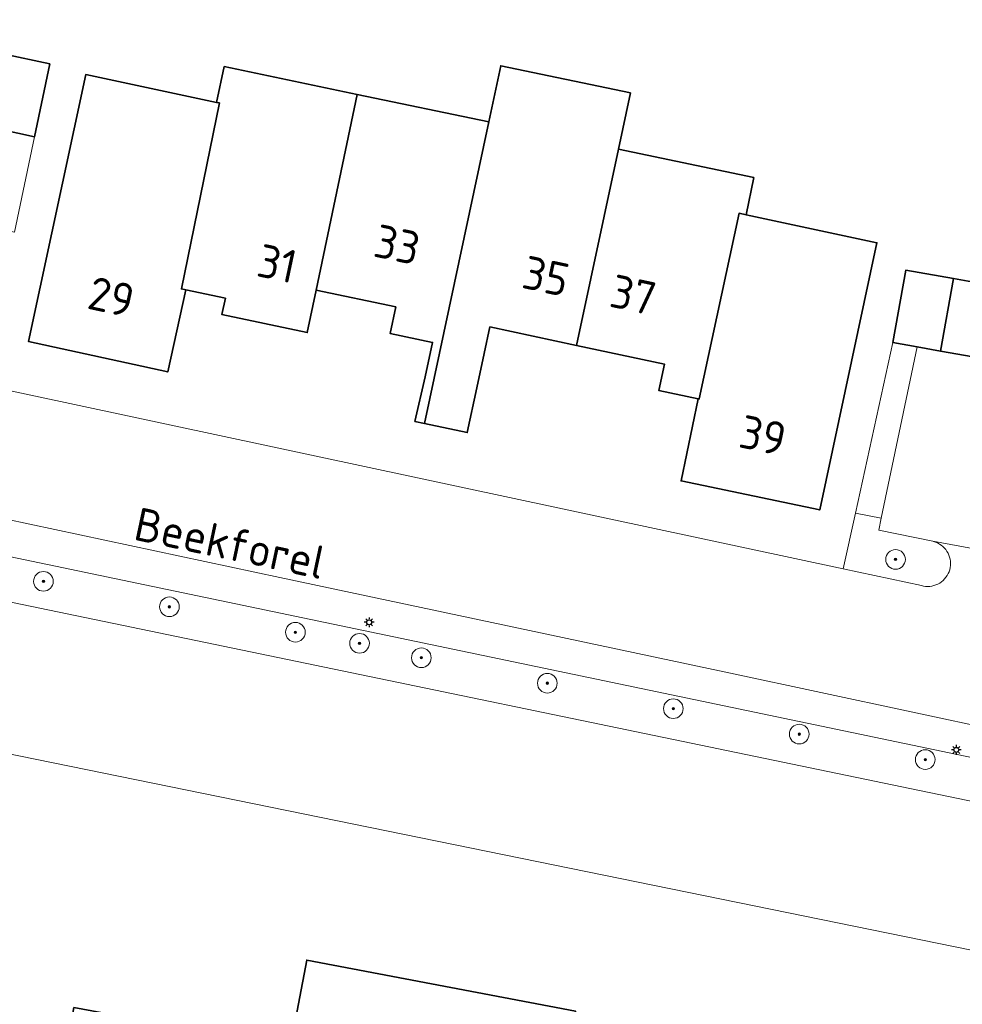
# Model space of a CAD drawing. Header units: metres. Extents: x 152610 to 160096, y 456114 to 462495.
# Tile 608 of 938: x 158695 to 158733, y 460187 to 460227. Entities that reach past the tile are written whole.
import ezdxf
from ezdxf.enums import TextEntityAlignment as Align

# ---------------------------------------------------------------- set-up
doc = ezdxf.new("R2010")
doc.units = ezdxf.units.M
doc.header["$LTSCALE"] = 0.5
doc.layers.get('0').update_dxf_attribs({"linetype": 'CONTINUOUS'})
for name, color, linetype, lineweight in [('B-PV-GK-BESCHOEIING-G', 251, 'GK-BESCHOEIING-SO', 18), ('B-PV-GR-BEPLANTING_CULTUUR_HEESTERS-GV', 251, 'CONTINUOUS', 18), ('B-PV-GR-BOOM-S', 251, 'CONTINUOUS', 25), ('B-PV-GR-HAAG-GV', 251, 'CONTINUOUS', 13), ('B-PV-GW-TALUD_KRUIN-G', 251, 'CONTINUOUS', 18), ('B-PV-IE-MEUBILAIR-S', 251, 'CONTINUOUS', 25), ('B-PV-OG-BEBOUWING-GV', 6, 'CONTINUOUS', 35), ('B-PV-OG-BEBOUWING-T18', 1, 'CONTINUOUS', 18), ('B-PV-OG-TERREIN_BEGROEID-GV', 251, 'CONTINUOUS', 18), ('B-PV-OG-TOPOGRAFIE-T18', 1, 'CONTINUOUS', 18), ('B-PV-OG-WATER_SLOOT-GV', 251, 'CONTINUOUS', 18), ('B-PV-VH-ONVERHARD_ZAND-GV', 251, 'CONTINUOUS', 18), ('B-PV-VH-OPENVERHARDING_BETONSTRAATSTEEN-GV', 251, 'CONTINUOUS', 18)]:
    doc.layers.add(name, color=color, linetype=linetype, lineweight=lineweight)
doc.styles.add('NLCS-ISO', font='NLCS-ISO.ttf')
doc.styles.add('NLCS-ISO-M750-T18', font='NLCS-ISO.ttf', dxfattribs={"height": 1.35})
doc.linetypes.add('GK-BESCHOEIING-SO', pattern='A,18,-3,[1,NLCS.SHX,S=0.6,R=0,X=0,Y=0],-3', length=24)

# ---------------------------------------------------------------- blocks, each defined once
blk = doc.blocks.new('SIE-MEUBILAIR_PAAL_LICHTMAST-SO')
for points in [[(-0.62, 0), (-1, 0)], [(-0.71, 0.71), (-0.44, 0.44)], [(0, 1), (0, 0.62)], [(0.44, 0.44), (0.71, 0.71)], [(1, 0), (0.62, 0)], [(-0.71, -0.71), (-0.44, -0.44)], [(0, -0.62), (0, -1)], [(0.44, -0.44), (0.71, -0.71)]]:
    blk.add_lwpolyline(points)
blk.add_circle((0, 0), 0.5)
blk = doc.blocks.new('SGR-BOOM_GBKN-SO')
at = {"linetype": 'ByBlock', "lineweight": 18}
h = blk.add_hatch(color=0, dxfattribs=at)
h.dxf.hatch_style = 1
edge = h.paths.add_edge_path()
edge.add_arc((0, 0), 0.25, 0, 360)
at = {"color": 0, "linetype": 'ByBlock', "lineweight": 18}
for radius in [2, 0.25]:
    blk.add_circle((0, 0), radius, dxfattribs=at)
at = {"color": 0, "linetype": 'ByBlock', "lineweight": 18, "style": 'NLCS-ISO'}
blk.add_attdef('SOORT', (2.5, 0), '', height=1.5, dxfattribs=at)

msp = doc.modelspace()

# ---------------------------------------------------------------- linework, layer by layer
at = {"layer": 'B-PV-GK-BESCHOEIING-G', "flags": 128}
msp.add_lwpolyline([(158474.733, 460059.158), (158474.943, 460059.189), (158475.393, 460059.246), (158475.843, 460059.296), (158476.295, 460059.338), (158476.747, 460059.372), (158477.199, 460059.398), (158477.652, 460059.416), (158478.105, 460059.426), (158478.558, 460059.429), (158479.012, 460059.423), (158479.465, 460059.409), (158479.917, 460059.387), (158480.37, 460059.357), (158480.821, 460059.319), (158481.272, 460059.273), (158481.722, 460059.219), (158482.171, 460059.157), (158482.619, 460059.088), (158483.066, 460059.01), (158483.511, 460058.925), (158483.954, 460058.831), (158484.396, 460058.73), (158484.836, 460058.621), (158485.274, 460058.505), (158485.71, 460058.38), (158486.144, 460058.248), (158486.575, 460058.109), (158487.004, 460057.962), (158487.43, 460057.807), (158487.853, 460057.644), (158488.273, 460057.475), (158488.69, 460057.298), (158489.104, 460057.113), (158489.515, 460056.921), (158489.922, 460056.723), (158490.326, 460056.516), (158490.726, 460056.303), (158491.122, 460056.083), (158491.514, 460055.856), (158491.903, 460055.622), (158492.287, 460055.381), (158492.666, 460055.133), (158493.041, 460054.879), (158493.412, 460054.618), (158493.778, 460054.351), (158494.139, 460054.077), (158494.496, 460053.797), (158494.847, 460053.511), (158495.193, 460053.218), (158495.534, 460052.919), (158495.87, 460052.615), (158496.2, 460052.305), (158496.525, 460051.988), (158496.844, 460051.666), (158497.157, 460051.339), (158497.465, 460051.006), (158498.657, 460049.856), (158500, 460048.907), (158501.649, 460047.928), (158503.451, 460047.272), (158503.768, 460047.182), (158504.636, 460046.931), (158505.5, 460046.672), (158506.363, 460046.406), (158507.223, 460046.132), (158508.08, 460045.85), (158508.936, 460045.561), (158509.788, 460045.264), (158510.638, 460044.96), (158511.485, 460044.648), (158512.329, 460044.329), (158513.171, 460044.002), (158514.009, 460043.668), (158514.845, 460043.326), (158515.677, 460042.977), (158516.506, 460042.62), (158517.332, 460042.257), (158518.155, 460041.886), (158518.975, 460041.507), (158519.791, 460041.122), (158520.604, 460040.729), (158521.413, 460040.329), (158522.219, 460039.922), (158523.021, 460039.507), (158523.819, 460039.086), (158524.613, 460038.657), (158525.404, 460038.222), (158525.955, 460037.907), (158526.509, 460037.598), (158527.067, 460037.297), (158527.629, 460037.002), (158528.195, 460036.715), (158528.765, 460036.435), (158529.337, 460036.162), (158529.914, 460035.896), (158530.493, 460035.637), (158531.076, 460035.386), (158531.662, 460035.143), (158532.251, 460034.906), (158532.842, 460034.677), (158533.437, 460034.456), (158534.035, 460034.242), (158534.635, 460034.036), (158535.237, 460033.837), (158535.842, 460033.646), (158536.45, 460033.462), (158537.059, 460033.286), (158537.671, 460033.118), (158538.285, 460032.958), (158538.901, 460032.805), (158539.519, 460032.66), (158540.138, 460032.523), (158540.76, 460032.394), (158541.382, 460032.273), (158542.007, 460032.159), (158542.145, 460032.135), (158584.685, 460024.085), (158585.019, 460024.016), (158585.354, 460023.955), (158585.69, 460023.902), (158586.028, 460023.856), (158586.367, 460023.819), (158586.706, 460023.79), (158587.046, 460023.768), (158587.386, 460023.755), (158587.727, 460023.75), (158588.068, 460023.752), (158588.408, 460023.763), (158588.748, 460023.781), (158589.088, 460023.808), (158589.427, 460023.842), (158589.765, 460023.885), (158590.102, 460023.935), (158590.437, 460023.994), (158590.772, 460024.06), (158591.104, 460024.134), (158591.435, 460024.215), (158591.763, 460024.305), (158592.09, 460024.402), (158592.414, 460024.507), (158592.736, 460024.619), (158593.054, 460024.739), (158593.37, 460024.867), (158593.683, 460025.002), (158593.889, 460025.095), (158594.111, 460025.174), (158594.513, 460025.312), (158594.918, 460025.442), (158595.325, 460025.564), (158595.735, 460025.679), (158596.147, 460025.786), (158596.56, 460025.885), (158596.976, 460025.977), (158597.393, 460026.06), (158597.811, 460026.136), (158598.231, 460026.204), (158598.652, 460026.264), (158599.075, 460026.316), (158599.498, 460026.36), (158599.921, 460026.396), (158600.346, 460026.424), (158600.771, 460026.444), (158601.196, 460026.456), (158601.621, 460026.46), (158602.047, 460026.456), (158602.472, 460026.444), (158602.897, 460026.424), (158603.321, 460026.397), (158603.745, 460026.361), (158604.168, 460026.317), (158604.59, 460026.265), (158605.011, 460026.206), (158605.431, 460026.138), (158605.85, 460026.062), (158606.267, 460025.979), (158606.682, 460025.888), (158607.096, 460025.789), (158614.619, 460024.73), (158616.954, 460024.152), (158630.636, 460021.782), (158631.11, 460021.67), (158631.585, 460021.565), (158632.062, 460021.469), (158632.541, 460021.38), (158633.021, 460021.299), (158633.502, 460021.226), (158633.985, 460021.161), (158634.468, 460021.104), (158634.952, 460021.055), (158635.437, 460021.014), (158635.923, 460020.981), (158636.409, 460020.956), (158636.896, 460020.939), (158637.382, 460020.929), (158637.869, 460020.928), (158638.356, 460020.935), (158638.842, 460020.95), (158639.329, 460020.973), (158639.814, 460021.003), (158640.3, 460021.042), (158640.784, 460021.089), (158641.268, 460021.143), (158641.75, 460021.206), (158642.232, 460021.277), (158642.713, 460021.355), (158643.192, 460021.441), (158643.669, 460021.536), (158644.145, 460021.638), (158644.209, 460021.652), (158644.457, 460021.708), (158644.835, 460021.786), (158645.215, 460021.857), (158645.596, 460021.92), (158645.978, 460021.975), (158646.361, 460022.022), (158646.745, 460022.061), (158647.13, 460022.092), (158647.516, 460022.115), (158647.902, 460022.13), (158648.288, 460022.137), (158648.674, 460022.136), (158649.06, 460022.127), (158649.446, 460022.11), (158649.831, 460022.086), (158650.216, 460022.053), (158650.6, 460022.012), (158650.983, 460021.963), (158651.365, 460021.906), (158651.745, 460021.842), (158652.125, 460021.769), (158652.502, 460021.689), (158652.878, 460021.601), (158653.253, 460021.505), (158653.625, 460021.401), (158653.994, 460021.29), (158654.362, 460021.171), (158654.726, 460021.045), (158655.089, 460020.911), (158655.448, 460020.769), (158655.804, 460020.62), (158656.157, 460020.464), (158656.507, 460020.3), (158656.853, 460020.129), (158657.196, 460019.951), (158657.535, 460019.767), (158657.87, 460019.575), (158658.201, 460019.376), (158658.528, 460019.17), (158659.581, 460014.995), (158660.547, 460013.802), (158661.019, 460013.554), (158661.798, 460013.146), (158662.244, 460013.587), (158662.352, 460014.275), (158662.353, 460015.601), (158662.635, 460017.118), (158662.987, 460017.748), (158666.914, 460018.277), (158667.106, 460018.303), (158669.964, 460018.687), (158670.182, 460018.717), (158671.399, 460018.541), (158671.447, 460018.534), (158671.66, 460018.495), (158671.872, 460018.449), (158672.082, 460018.396), (158672.29, 460018.334), (158672.496, 460018.265), (158672.698, 460018.188), (158672.898, 460018.104), (158673.095, 460018.013), (158673.288, 460017.914), (158673.477, 460017.808), (158673.663, 460017.696), (158673.844, 460017.577), (158674.02, 460017.451), (158674.192, 460017.318), (158674.359, 460017.18), (158674.52, 460017.035), (158674.676, 460016.884), (158674.827, 460016.728), (158674.971, 460016.567), (158675.11, 460016.4), (158675.242, 460016.228), (158675.368, 460016.051), (158675.487, 460015.87), (158675.6, 460015.685), (158675.705, 460015.495), (158675.804, 460015.302), (158675.895, 460015.106), (158675.979, 460014.906), (158676.056, 460014.703), (158676.125, 460014.497), (158676.186, 460014.289), (158676.24, 460014.079), (158676.286, 460013.867), (158676.324, 460013.654), (158676.354, 460013.439), (158676.753, 460008.743), (158676.77, 460008.544), (158676.933, 460006.617), (158676.95, 460006.417), (158677.59, 460002.15), (158678.147, 460000), (158678.47, 459998.75), (158681.56, 459993.85), (158682.373, 459992.754), (158683.361, 459991.812), (158683.561, 459991.657), (158683.766, 459991.508), (158683.976, 459991.366), (158684.189, 459991.23), (158684.408, 459991.101), (158684.63, 459990.979), (158684.855, 459990.865), (158685.085, 459990.757), (158685.317, 459990.657), (158685.553, 459990.564), (158685.791, 459990.479), (158686.032, 459990.401), (158686.276, 459990.331), (158686.521, 459990.268), (158686.6, 459990.25), (158751.58, 459978.72), (158751.778, 459978.68), (158756.595, 459977.716), (158756.791, 459977.677), (158834.12, 459963.78), (158843.94, 459961.89), (158852.56, 459960.22), (158852.897, 459960.137), (158853.235, 459960.061), (158853.575, 459959.994), (158853.917, 459959.934), (158854.259, 459959.882), (158854.603, 459959.838), (158854.948, 459959.803), (158855.294, 459959.775), (158855.64, 459959.755), (158855.986, 459959.743), (158856.333, 459959.739), (158856.68, 459959.743), (158857.026, 459959.755), (158857.372, 459959.775), (158857.718, 459959.803), (158858.063, 459959.839), (158858.407, 459959.882), (158858.75, 459959.934), (158859.07, 459959.99), (158859.409, 459960.091), (158859.778, 459960.194), (158860.149, 459960.288), (158860.522, 459960.375), (158860.897, 459960.454), (158861.273, 459960.526), (158861.651, 459960.589), (158862.03, 459960.645), (158862.41, 459960.692), (158862.791, 459960.732), (158863.172, 459960.763), (158863.555, 459960.787), (158863.937, 459960.803), (158864.32, 459960.81), (158864.703, 459960.81), (158865.086, 459960.802), (158865.469, 459960.785), (158865.851, 459960.761), (158866.233, 459960.729), (158866.614, 459960.688), (158866.994, 459960.64), (158867.372, 459960.584), (158867.75, 459960.52), (158896.821, 459951.25), (158899.349, 459950.965), (158901.43, 459950.73), (158906.435, 459950.678), (158906.882, 459950.597), (158909.016, 459950.211), (158915.147, 459949.101), (158917.198, 459948.729), (158917.642, 459948.649), (158921.99, 459945.69), (158925.427, 459945.052), (158964.503, 459937.795), (159000, 459934.696), (159003.633, 459934.171), (159005.109, 459934.22), (159006.093, 459934.614), (159007.077, 459935.305), (159007.962, 459936.143), (159014.89, 459947.09), (159017.691, 459951.429), (159019.017, 459954.043), (159018.462, 459968.244), (159020.418, 459992.305), (159020.706, 459993.813), (159022.152, 460000), (159022.95, 460003.42), (159027.25, 460016.67), (159028.16, 460021.17), (159028.265, 460024.361), (159027.69, 460030.4), (159027.671, 460030.666), (159027.644, 460030.931), (159027.609, 460031.195), (159027.566, 460031.459), (159027.515, 460031.72), (159027.457, 460031.98), (159027.391, 460032.239), (159027.316, 460032.495), (159027.235, 460032.748), (159027.145, 460033), (159027.049, 460033.248), (159026.944, 460033.493), (159026.833, 460033.736), (159026.714, 460033.974), (159026.588, 460034.209), (159026.456, 460034.441), (159026.316, 460034.668), (159026.23, 460034.8), (159026.04, 460035.142), (159025.843, 460035.481), (159025.639, 460035.815), (159025.429, 460036.145), (159025.211, 460036.47), (159024.987, 460036.792), (159024.757, 460037.108), (159024.52, 460037.42), (159024.277, 460037.727), (159024.028, 460038.028), (159023.772, 460038.325), (159023.511, 460038.616), (159023.243, 460038.902), (159022.97, 460039.183), (159022.691, 460039.457), (159022.407, 460039.726), (159022.117, 460039.989), (159021.822, 460040.247), (159021.521, 460040.498), (159021.216, 460040.742), (159020.906, 460040.981), (159020.591, 460041.213), (159020.271, 460041.439), (159019.946, 460041.658), (159019.617, 460041.871), (159019.284, 460042.076), (159018.947, 460042.275), (159018.606, 460042.467), (159018.261, 460042.652), (159017.912, 460042.83), (159017.81, 460042.88), (159010.88, 460044.64), (159000, 460045.968), (158973.31, 460049.15), (158970.17, 460049.52), (158966.22, 460052.79), (158955.33, 460052.2), (158953.13, 460052.57), (158952.84, 460052.62), (158952.26, 460049.87), (158951.637, 460047.099), (158956.462, 460046.222), (158999.997, 460038.306), (159019.45, 460034.88), (159020.22, 460023.97), (159013.47, 460002.92), (159014.063, 460000), (159014.75, 459996.5), (159014.96, 459994.766), (159015.2, 459993.44), (159015.31, 459991.71), (159014.51, 459987.81), (159008.04, 459965.34), (159004.43, 459960.25), (159000, 459960.353), (158998.4, 459960.39), (158984.69, 459966.34), (158972.72, 459965.62), (158962.87, 459959.8), (158959.98, 459955.93), (158957.133, 459952.707), (158948.935, 459949.392), (158938.055, 459951.623), (158924.86, 459955.26), (158921.282, 459954.369), (158918.671, 459954.179), (158918.225, 459954.257), (158916.164, 459954.616), (158910.021, 459955.687), (158907.885, 459956.059), (158907.442, 459956.136), (158904.968, 459956.938), (158901.43, 459958.27), (158890.98, 459967.57), (158877.255, 459970.054), (158862.49, 459972.71), (158842.246, 459972.236), (158839.35, 459972.21), (158836.56, 459972.73), (158833.66, 459977.71), (158833.569, 459977.866), (158833.471, 459978.018), (158833.366, 459978.165), (158833.255, 459978.308), (158833.138, 459978.446), (158833.015, 459978.578), (158832.886, 459978.705), (158832.752, 459978.825), (158832.612, 459978.94), (158832.468, 459979.049), (158832.318, 459979.151), (158832.165, 459979.246), (158832.007, 459979.334), (158831.846, 459979.416), (158831.681, 459979.49), (158831.513, 459979.557), (158831.342, 459979.616), (158831.169, 459979.668), (158830.994, 459979.711), (158830.817, 459979.748), (158830.638, 459979.776), (158830.459, 459979.796), (158830.278, 459979.809), (158830.098, 459979.813), (158829.917, 459979.809), (158829.737, 459979.798), (158829.557, 459979.778), (158829.378, 459979.751), (158829.201, 459979.715), (158829.026, 459979.672), (158828.852, 459979.621), (158828.681, 459979.563), (158828.57, 459979.52), (158828.493, 459979.5), (158827.826, 459979.328), (158827.158, 459979.164), (158826.487, 459979.008), (158825.815, 459978.859), (158825.141, 459978.719), (158824.466, 459978.586), (158823.789, 459978.461), (158823.11, 459978.344), (158822.431, 459978.235), (158821.75, 459978.134), (158821.068, 459978.04), (158820.385, 459977.955), (158819.701, 459977.878), (158819.016, 459977.808), (158818.33, 459977.747), (158817.644, 459977.693), (158816.957, 459977.648), (158816.269, 459977.61), (158815.582, 459977.58), (158814.894, 459977.559), (158814.205, 459977.545), (158813.517, 459977.54), (158812.829, 459977.542), (158812.14, 459977.553), (158811.452, 459977.571), (158810.764, 459977.597), (158810.077, 459977.632), (158809.39, 459977.674), (158808.703, 459977.725), (158808.017, 459977.783), (158807.332, 459977.849), (158806.648, 459977.924), (158805.964, 459978.006), (158805.282, 459978.096), (158804.6, 459978.194), (158803.92, 459978.3), (158761.22, 459986.1), (158758.322, 459985.408), (158753.269, 459986.128), (158753.067, 459986.157), (158749.69, 459986.67), (158727.918, 459990.667), (158699.682, 459995.849), (158690.69, 459997.5), (158690.618, 459997.516), (158690.387, 459997.573), (158690.159, 459997.638), (158689.932, 459997.71), (158689.708, 459997.79), (158689.487, 459997.877), (158689.269, 459997.972), (158689.054, 459998.074), (158688.843, 459998.183), (158688.635, 459998.299), (158688.432, 459998.423), (158688.233, 459998.552), (158688.038, 459998.689), (158687.848, 459998.832), (158687.663, 459998.981), (158687.483, 459999.137), (158687.308, 459999.298), (158687.139, 459999.466), (158686.976, 459999.638), (158686.818, 459999.817), (158686.667, 460000), (158685.555, 460001.955), (158685.499, 460002.085), (158685.375, 460002.386), (158685.258, 460002.69), (158685.149, 460002.997), (158685.047, 460003.307), (158684.953, 460003.619), (158684.866, 460003.933), (158684.788, 460004.249), (158684.717, 460004.567), (158684.654, 460004.887), (158684.599, 460005.208), (158684.552, 460005.531), (158684.512, 460005.854), (158684.481, 460006.178), (158684.457, 460006.503), (158684.442, 460006.829), (158684.441, 460007.029), (158684.373, 460008.962), (158684.366, 460009.162), (158682.835, 460049.515), (158682.091, 460056.641), (158679.424, 460075.603), (158675.896, 460089.698), (158675.862, 460089.837), (158675.82, 460090.04), (158675.785, 460090.245), (158675.759, 460090.45), (158675.74, 460090.657), (158675.73, 460090.864), (158675.727, 460091.071), (158675.733, 460091.278), (158675.746, 460091.485), (158675.767, 460091.691), (158675.797, 460091.896), (158675.834, 460092.1), (158675.879, 460092.303), (158675.932, 460092.503), (158675.992, 460092.701), (158676.06, 460092.897), (158676.136, 460093.09), (158676.219, 460093.28), (158676.309, 460093.466), (158676.407, 460093.649), (158676.511, 460093.828), (158676.622, 460094.003), (158676.74, 460094.174), (158676.864, 460094.34), (158676.995, 460094.501), (158677.132, 460094.656), (158677.275, 460094.807), (158677.423, 460094.951), (158677.577, 460095.09), (158677.736, 460095.223), (158677.9, 460095.35), (158678.069, 460095.47), (158678.242, 460095.583), (158678.42, 460095.69), (158679.124, 460098.709), (158679.71, 460101.22), (158678.135, 460101.478), (158676.628, 460102.001), (158676.439, 460102.088), (158676.194, 460102.208), (158675.953, 460102.336), (158675.716, 460102.471), (158675.482, 460102.612), (158675.253, 460102.76), (158675.029, 460102.915), (158674.809, 460103.076), (158674.594, 460103.244), (158674.384, 460103.418), (158674.179, 460103.598), (158673.98, 460103.784), (158673.786, 460103.976), (158673.597, 460104.173), (158673.415, 460104.376), (158673.239, 460104.584), (158673.069, 460104.797), (158672.905, 460105.015), (158672.747, 460105.238), (158672.597, 460105.465), (158672.452, 460105.697), (158672.315, 460105.933), (158672.185, 460106.172), (158672.062, 460106.416), (158671.946, 460106.663), (158671.837, 460106.913), (158671.736, 460107.166), (158671.642, 460107.422), (158671.556, 460107.681), (158670.245, 460117.41), (158670.219, 460117.602), (158669.958, 460119.521), (158669.933, 460119.705), (158667.522, 460137.655), (158666.197, 460150.943), (158665.164, 460167.52), (158665.12, 460183.663), (158665.289, 460190.315), (158665.604, 460194.292), (158665.629, 460194.539), (158665.664, 460194.81), (158665.707, 460195.08), (158665.758, 460195.349), (158665.817, 460195.616), (158665.883, 460195.881), (158665.957, 460196.144), (158666.039, 460196.405), (158666.129, 460196.663), (158666.226, 460196.919), (158666.33, 460197.172), (158666.442, 460197.421), (158666.561, 460197.667), (158666.687, 460197.91), (158666.82, 460198.148), (158666.961, 460198.383), (158667.108, 460198.613), (158667.261, 460198.839), (158667.421, 460199.061), (158667.588, 460199.278), (158667.761, 460199.489), (158667.94, 460199.696), (158668.125, 460199.897), (158668.316, 460200.093), (158668.512, 460200.283), (158668.714, 460200.467), (158668.921, 460200.646), (158669.134, 460200.818), (158669.351, 460200.984), (158669.573, 460201.143), (158669.8, 460201.296), (158670.031, 460201.442), (158670.266, 460201.582), (158670.505, 460201.714), (158670.748, 460201.839), (158670.994, 460201.957), (158671.244, 460202.068), (158671.497, 460202.172), (158671.753, 460202.268), (158672.012, 460202.357), (158672.273, 460202.438), (158672.536, 460202.511), (158673.586, 460202.643), (158675.654, 460202.454), (158680.24, 460200.758), (158684.716, 460198.791), (158742.58, 460186.99), (158742.848, 460188.52), (158743.093, 460189.916), (158743.6, 460192.81), (158685.67, 460204.82), (158680.76, 460205), (158677.037, 460206.38), (158675.289, 460207.471), (158675.065, 460207.642), (158674.839, 460207.824), (158674.618, 460208.012), (158674.402, 460208.206), (158674.191, 460208.406), (158673.986, 460208.612), (158673.787, 460208.824), (158673.594, 460209.041), (158673.407, 460209.263), (158673.226, 460209.49), (158673.051, 460209.722), (158672.883, 460209.959), (158672.722, 460210.2), (158672.567, 460210.446), (158672.419, 460210.696), (158672.278, 460210.95), (158672.143, 460211.207), (158672.017, 460211.468), (158671.897, 460211.733), (158671.784, 460212.001), (158671.68, 460212.272), (158671.582, 460212.545), (158671.492, 460212.821), (158671.41, 460213.1), (158670.971, 460216.313), (158670.67, 460217.248), (158670.659, 460217.314), (158670.584, 460217.782), (158670.518, 460218.252), (158670.459, 460218.723), (158670.409, 460219.194), (158670.366, 460219.666), (158670.331, 460220.139), (158670.305, 460220.613), (158670.286, 460221.087), (158670.275, 460221.561), (158670.272, 460222.035), (158670.278, 460222.509), (158670.291, 460222.983), (158670.312, 460223.457), (158670.342, 460223.93), (158670.379, 460224.403), (158670.424, 460224.875), (158670.884, 460236.208), (158671.443, 460250), (158671.646, 460254.657), (158671.932, 460258.598), (158672.045, 460266.708), (158672.206, 460278.296), (158673.841, 460310.082), (158672.827, 460327.858), (158672.802, 460328.217), (158672.77, 460328.576), (158672.729, 460328.934), (158672.681, 460329.291), (158672.624, 460329.647), (158672.56, 460330.002), (158672.488, 460330.355), (158672.407, 460330.706), (158672.32, 460331.055), (158672.224, 460331.403), (158672.173, 460331.575), (158671.331, 460334.857), (158670.909, 460336.049), (158670.252, 460337.253), (158669.749, 460337.931), (158668.707, 460339.041), (158667.431, 460340.162), (158666.576, 460340.921), (158665.827, 460341.447), (158664.587, 460342.123), (158663.031, 460342.66), (158661.99, 460342.963), (158660.832, 460343.113), (158657.125, 460343.156)], dxfattribs=at)
at = {"layer": 'B-PV-GR-BEPLANTING_CULTUUR_HEESTERS-GV', "flags": 128}
msp.add_lwpolyline([(158695.56, 460221.95), (158693.629, 460222.361), (158691.72, 460222.77), (158692.018, 460224.176), (158686.27, 460224.066), (158680.274, 460224.287), (158680.13, 460221.055), (158684.72, 460220.19), (158694.739, 460218.057)], close=True, dxfattribs=at)
at = {"layer": 'B-PV-GR-HAAG-GV', "flags": 128}
for points in [[(158731.512, 460213.385), (158730.53, 460213.56), (158728.999, 460206.606), (158730.053, 460206.404)], [(158730.053, 460206.404), (158728.999, 460206.606), (158728.5, 460204.34), (158731.69, 460203.65), (158731.774, 460203.631), (158731.86, 460203.619), (158731.946, 460203.615), (158732.032, 460203.62), (158732.118, 460203.632), (158732.202, 460203.652), (158732.284, 460203.68), (158732.363, 460203.716), (158732.438, 460203.758), (158732.509, 460203.807), (158732.575, 460203.863), (158732.636, 460203.924), (158732.691, 460203.991), (158732.739, 460204.063), (158732.781, 460204.139), (158732.815, 460204.218), (158732.842, 460204.3), (158732.861, 460204.384), (158732.872, 460204.47), (158732.876, 460204.556), (158732.871, 460204.643), (158732.859, 460204.728), (158732.838, 460204.812), (158732.81, 460204.894), (158732.775, 460204.973), (158732.732, 460205.048), (158732.683, 460205.119), (158732.627, 460205.185), (158732.565, 460205.245), (158732.498, 460205.3), (158732.426, 460205.348), (158732.35, 460205.389), (158732.271, 460205.424), (158732.189, 460205.45), (158732.15, 460205.46), (158729.95, 460205.91)]]:
    msp.add_lwpolyline(points, close=True, dxfattribs=at)
at = {"layer": 'B-PV-GW-TALUD_KRUIN-G', "flags": 128}
msp.add_lwpolyline([(158743.599, 460186.657), (158744.877, 460187.58), (158745.962, 460192.312), (158745.774, 460193.295), (158744.79, 460194.33), (158691.786, 460205.407), (158677.71, 460208.29)], dxfattribs=at)
at = {"layer": 'B-PV-OG-BEBOUWING-GV', "flags": 128}
for points in [[(158696.18, 460224.92), (158694.265, 460225.33), (158693.629, 460222.361), (158695.56, 460221.95)], [(158719.839, 460223.736), (158714.551, 460224.844), (158714.064, 460222.553), (158711.452, 460210.258), (158713.188, 460209.888), (158713.579, 460211.716), (158713.879, 460213.12), (158714.11, 460214.2), (158717.641, 460213.445), (158719.35, 460221.446)], [(158702.98, 460223.35), (158697.65, 460224.48), (158695.32, 460213.6), (158700.99, 460212.36), (158701.72, 460215.71), (158701.544, 460215.747), (158703.092, 460223.325)], [(158701.72, 460215.71), (158703.334, 460215.367), (158703.193, 460214.702), (158706.669, 460213.963), (158707.038, 460215.698), (158708.698, 460223.677), (158703.29, 460224.81), (158702.98, 460223.35), (158703.092, 460223.325), (158701.544, 460215.747)], [(158714.064, 460222.553), (158708.698, 460223.677), (158707.038, 460215.698), (158710.273, 460215.01), (158710.045, 460213.934), (158711.775, 460213.564), (158711.476, 460212.166), (158711.056, 460210.343), (158711.452, 460210.258)], [(158724.87, 460220.29), (158719.35, 460221.446), (158717.641, 460213.445), (158721.22, 460212.68), (158720.99, 460211.61), (158722.59, 460211.27), (158722.642, 460211.259), (158724.264, 460218.831), (158724.55, 460218.77)], [(158724.55, 460218.77), (158724.264, 460218.831), (158722.642, 460211.259), (158722.59, 460211.27), (158721.9, 460207.92), (158727.55, 460206.74), (158729.88, 460217.63)], [(158732.995, 460216.165), (158731.05, 460216.51), (158730.53, 460213.56), (158731.512, 460213.385), (158732.472, 460213.215)], [(158734.94, 460215.82), (158732.995, 460216.165), (158732.472, 460213.215), (158734.42, 460212.87)], [(158697.16, 460186.45), (158695.21, 460175.8), (158695.173, 460175.6), (158707.617, 460173.33), (158707.58, 460173.13), (158714.94, 460171.8), (158716.31, 460179.26), (158717.603, 460186.301), (158706.65, 460188.39), (158705.98, 460184.83)]]:
    msp.add_lwpolyline(points, close=True, dxfattribs=at)
at = {"layer": 'B-PV-OG-TERREIN_BEGROEID-GV', "flags": 128}
msp.add_lwpolyline([(158734.95, 460197.72), (158723.92, 460200.08), (158705.56, 460203.98), (158686.19, 460208.11), (158684.38, 460208.47), (158684.291, 460208.489), (158684.005, 460208.554), (158683.722, 460208.626), (158683.441, 460208.707), (158683.162, 460208.795), (158682.885, 460208.89), (158682.611, 460208.993), (158682.34, 460209.104), (158682.073, 460209.222), (158681.808, 460209.347), (158681.547, 460209.48), (158681.29, 460209.619), (158681.037, 460209.766), (158680.788, 460209.919), (158680.543, 460210.079), (158677.71, 460208.29), (158691.786, 460205.407), (158744.79, 460194.33)], dxfattribs=at)
msp.add_lwpolyline([(158691.786, 460205.407), (158677.71, 460208.29), (158677.037, 460206.38), (158680.76, 460205), (158685.67, 460204.82), (158743.6, 460192.81), (158743.093, 460189.916), (158742.848, 460188.52), (158742.58, 460186.99), (158743.599, 460186.657), (158744.877, 460187.58), (158745.962, 460192.312), (158745.774, 460193.295), (158744.79, 460194.33)], close=True, dxfattribs=at)
at = {"layer": 'B-PV-OG-WATER_SLOOT-GV', "flags": 128}
for points in [[(158743.6, 460192.81), (158685.67, 460204.82)], [(158684.716, 460198.791), (158742.58, 460186.99)]]:
    msp.add_lwpolyline(points, dxfattribs=at)
at = {"layer": 'B-PV-VH-ONVERHARD_ZAND-GV', "flags": 128}
for points in [[(158731.512, 460213.385), (158730.53, 460213.56), (158728.999, 460206.606), (158730.053, 460206.404)], [(158730.053, 460206.404), (158728.999, 460206.606), (158728.5, 460204.34), (158731.69, 460203.65), (158731.774, 460203.631), (158731.86, 460203.619), (158731.946, 460203.615), (158732.032, 460203.62), (158732.118, 460203.632), (158732.202, 460203.652), (158732.284, 460203.68), (158732.363, 460203.716), (158732.438, 460203.758), (158732.509, 460203.807), (158732.575, 460203.863), (158732.636, 460203.924), (158732.691, 460203.991), (158732.739, 460204.063), (158732.781, 460204.139), (158732.815, 460204.218), (158732.842, 460204.3), (158732.861, 460204.384), (158732.872, 460204.47), (158732.876, 460204.556), (158732.871, 460204.643), (158732.859, 460204.728), (158732.838, 460204.812), (158732.81, 460204.894), (158732.775, 460204.973), (158732.732, 460205.048), (158732.683, 460205.119), (158732.627, 460205.185), (158732.565, 460205.245), (158732.498, 460205.3), (158732.426, 460205.348), (158732.35, 460205.389), (158732.271, 460205.424), (158732.189, 460205.45), (158732.15, 460205.46), (158729.95, 460205.91)]]:
    msp.add_lwpolyline(points, close=True, dxfattribs=at)
at = {"layer": 'B-PV-VH-OPENVERHARDING_BETONSTRAATSTEEN-GV', "flags": 128}
msp.add_lwpolyline([(158732.472, 460213.215), (158731.512, 460213.385), (158730.053, 460206.404), (158729.95, 460205.91), (158732.15, 460205.46), (158734.35, 460205.05), (158735.94, 460212.54), (158734.42, 460212.87)], close=True, dxfattribs=at)
for points in [[(158734.35, 460205.05), (158732.15, 460205.46), (158732.189, 460205.45), (158732.271, 460205.424), (158732.35, 460205.389), (158732.426, 460205.348), (158732.498, 460205.3), (158732.565, 460205.245), (158732.627, 460205.185), (158732.683, 460205.119), (158732.732, 460205.048), (158732.775, 460204.973), (158732.81, 460204.894), (158732.838, 460204.812), (158732.859, 460204.728), (158732.871, 460204.643), (158732.876, 460204.556), (158732.872, 460204.47), (158732.861, 460204.384), (158732.842, 460204.3), (158732.815, 460204.218), (158732.781, 460204.139), (158732.739, 460204.063), (158732.691, 460203.991), (158732.636, 460203.924), (158732.575, 460203.863), (158732.509, 460203.807), (158732.438, 460203.758), (158732.363, 460203.716), (158732.284, 460203.68), (158732.202, 460203.652), (158732.118, 460203.632), (158732.032, 460203.62), (158731.946, 460203.615), (158731.86, 460203.619), (158731.774, 460203.631), (158731.69, 460203.65), (158728.5, 460204.34), (158693.43, 460211.84)], [(158686.19, 460208.11), (158705.56, 460203.98), (158723.92, 460200.08), (158734.95, 460197.72)]]:
    msp.add_lwpolyline(points, dxfattribs=at)

# ---------------------------------------------------------------- block references
at = {"layer": 'B-PV-GR-BOOM-S', "xscale": 0.2, "yscale": 0.2, "zscale": 0.2}
for p in [(158730.636, 460204.719), (158695.923, 460203.825), (158701.055, 460202.788), (158706.187, 460201.75), (158708.8, 460201.3), (158711.319, 460200.712), (158716.451, 460199.674), (158721.583, 460198.636), (158726.715, 460197.598), (158731.847, 460196.56)]:
    msp.add_blockref('SGR-BOOM_GBKN-SO', p, dxfattribs=at)
at = {"layer": 'B-PV-IE-MEUBILAIR-S', "xscale": 0.2, "yscale": 0.2, "zscale": 0.2}
for p in [(158709.193, 460202.156), (158733.113, 460196.956)]:
    msp.add_blockref('SIE-MEUBILAIR_PAAL_LICHTMAST-SO', p, dxfattribs=at)

# ---------------------------------------------------------------- texts
at = {"layer": 'B-PV-OG-BEBOUWING-T18', "style": 'NLCS-ISO-M750-T18'}
for s, rotation, p in [('33', 348, (158710.337, 460217.552)), ('31', 348, (158705.451, 460216.778)), ('35', 347.9, (158716.398, 460216.267)), ('29', 347.7, (158698.689, 460215.422)), ('37', 347.9, (158719.953, 460215.507)), ('39', 348.2, (158725.236, 460209.777))]:
    msp.add_text(s, height=1.35, rotation=rotation, dxfattribs=at).set_placement(p, align=Align.MIDDLE)
at = {"layer": 'B-PV-OG-TOPOGRAFIE-T18', "style": 'NLCS-ISO-M750-T18'}
msp.add_text('Beekforel', height=1.35, rotation=348, dxfattribs=at).set_placement((158703.527, 460205.384), align=Align.MIDDLE)

doc.saveas('drawing.dxf')
